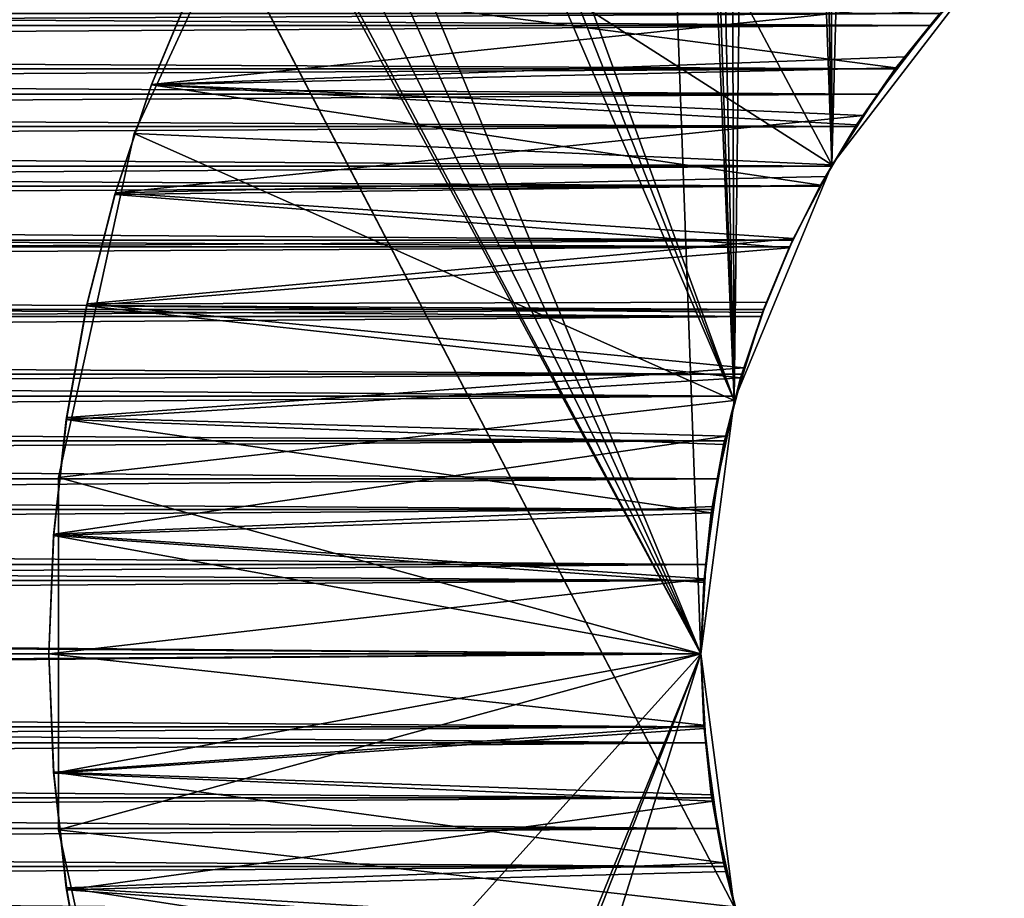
# Model space of a CAD drawing. Header units: millimetres. Extents: x -105 to 105, y -91 to 91.
# Tile 1041 of 1056: x 6.96 to 8.47, y 32.51 to 33.86. Entities that reach past the tile are written whole.
import ezdxf

# ---------------------------------------------------------------- set-up
doc = ezdxf.new("R2010")
doc.units = ezdxf.units.MM
doc.header["$LTSCALE"] = 22.850203
for name, color, linetype in [('1', 7, 'CONTINUOUS'), ('114', 7, 'CONTINUOUS'), ('115', 7, 'CONTINUOUS'), ('2', 7, 'CONTINUOUS'), ('307', 7, 'CONTINUOUS'), ('308', 7, 'CONTINUOUS'), ('309', 7, 'CONTINUOUS'), ('310', 7, 'CONTINUOUS'), ('311', 7, 'CONTINUOUS'), ('312', 7, 'CONTINUOUS'), ('405', 7, 'CONTINUOUS'), ('406', 7, 'CONTINUOUS'), ('413', 7, 'CONTINUOUS'), ('414', 7, 'CONTINUOUS'), ('823', 7, 'CONTINUOUS')]:
    doc.layers.add(name, color=color, linetype=linetype)

msp = doc.modelspace()

# ---------------------------------------------------------------- linework, layer by layer
at = {"layer": '1', "linetype": 'CONTINUOUS'}
for points in [[(-8.4414, 33.9451, 9.5), (-8.3524, 33.8473, 9.5), (8.4414, 33.9451, 9.5), (-8.4414, 33.9451, 9.5)], [(8.4414, 33.9451, 9.5), (-8.3524, 33.8473, 9.5), (8.3524, 33.8473, 9.5), (8.4414, 33.9451, 9.5)], [(-8.3524, 33.8473, 9.5), (-8.2714, 33.7419, 9.5), (8.3524, 33.8473, 9.5), (-8.3524, 33.8473, 9.5)], [(8.3524, 33.8473, 9.5), (-8.2714, 33.7419, 9.5), (8.2714, 33.7419, 9.5), (8.3524, 33.8473, 9.5)], [(-8.2714, 33.7419, 9.5), (-8.2003, 33.6314, 9.5), (8.2714, 33.7419, 9.5), (-8.2714, 33.7419, 9.5)], [(8.2714, 33.7419, 9.5), (-8.2003, 33.6314, 9.5), (8.2003, 33.6314, 9.5), (8.2714, 33.7419, 9.5)], [(-8.2003, 33.6314, 9.5), (-8.1408, 33.518, 9.5), (8.2003, 33.6314, 9.5), (-8.2003, 33.6314, 9.5)], [(8.2003, 33.6314, 9.5), (-8.1408, 33.518, 9.5), (8.1408, 33.518, 9.5), (8.2003, 33.6314, 9.5)], [(-8.1408, 33.518, 9.5), (-8.0924, 33.4008, 9.5), (8.1408, 33.518, 9.5), (-8.1408, 33.518, 9.5)], [(8.1408, 33.518, 9.5), (-8.0924, 33.4008, 9.5), (8.0924, 33.4008, 9.5), (8.1408, 33.518, 9.5)], [(-8.0924, 33.4008, 9.5), (-8.0541, 33.2788, 9.5), (8.0924, 33.4008, 9.5), (-8.0924, 33.4008, 9.5)], [(8.0924, 33.4008, 9.5), (-8.0541, 33.2788, 9.5), (8.0541, 33.2788, 9.5), (8.0924, 33.4008, 9.5)], [(-8.0541, 33.2788, 9.5), (-8.026, 33.1519, 9.5), (8.0541, 33.2788, 9.5), (-8.0541, 33.2788, 9.5)], [(8.0541, 33.2788, 9.5), (-8.026, 33.1519, 9.5), (8.026, 33.1519, 9.5), (8.0541, 33.2788, 9.5)], [(-8.026, 33.1519, 9.5), (-8.0079, 33.0201, 9.5), (8.026, 33.1519, 9.5), (-8.026, 33.1519, 9.5)], [(8.026, 33.1519, 9.5), (-8.0079, 33.0201, 9.5), (8.0079, 33.0201, 9.5), (8.026, 33.1519, 9.5)], [(-8.0079, 33.0201, 9.5), (-8, 32.8835, 9.5), (8.0079, 33.0201, 9.5), (-8.0079, 33.0201, 9.5)], [(-8, 32.8835, 9.5), (8, 32.8835, 9.5), (8.0079, 33.0201, 9.5), (-8, 32.8835, 9.5)], [(-8, 32.8835, 9.5), (-8.0079, 32.7468, 9.5), (8, 32.8835, 9.5), (-8, 32.8835, 9.5)], [(8, 32.8835, 9.5), (-8.0079, 32.7468, 9.5), (8.0079, 32.7468, 9.5), (8, 32.8835, 9.5)], [(-8.0079, 32.7468, 9.5), (-8.026, 32.6151, 9.5), (8.0079, 32.7468, 9.5), (-8.0079, 32.7468, 9.5)], [(8.0079, 32.7468, 9.5), (-8.026, 32.6151, 9.5), (8.026, 32.6151, 9.5), (8.0079, 32.7468, 9.5)], [(-8.026, 32.6151, 9.5), (-8.0541, 32.4882, 9.5), (8.026, 32.6151, 9.5), (-8.026, 32.6151, 9.5)], [(8.026, 32.6151, 9.5), (-8.0541, 32.4882, 9.5), (8.0541, 32.4882, 9.5), (8.026, 32.6151, 9.5)]]:
    msp.add_3dface(points, dxfattribs=at)
at = {"layer": '114', "linetype": 'CONTINUOUS'}
for points in [[(8, 32.8835, 9.5), (8.0079, 32.7468, 9.5), (8, 32.8835, 7.5), (8, 32.8835, 9.5)], [(8, 32.8835, 7.5), (8.0079, 32.7468, 9.5), (8.0079, 32.7468, 7.5), (8, 32.8835, 7.5)], [(8.0079, 32.7468, 9.5), (8.026, 32.6151, 9.5), (8.0079, 32.7468, 7.5), (8.0079, 32.7468, 9.5)], [(8.026, 32.6151, 9.5), (8.026, 32.6151, 7.5), (8.0079, 32.7468, 7.5), (8.026, 32.6151, 9.5)], [(8.026, 32.6151, 9.5), (8.0541, 32.4882, 9.5), (8.026, 32.6151, 7.5), (8.026, 32.6151, 9.5)], [(8.0541, 32.4882, 9.5), (8.0541, 32.4882, 7.5), (8.026, 32.6151, 7.5), (8.0541, 32.4882, 9.5)]]:
    msp.add_3dface(points, dxfattribs=at)
at = {"layer": '115', "linetype": 'CONTINUOUS'}
for points in [[(8.4414, 33.9451, 9.5), (8.3524, 33.8473, 9.5), (8.4414, 33.9451, 7.5), (8.4414, 33.9451, 9.5)], [(8.3524, 33.8473, 9.5), (8.3524, 33.8473, 7.5), (8.4414, 33.9451, 7.5), (8.3524, 33.8473, 9.5)], [(8.3524, 33.8473, 9.5), (8.2714, 33.7419, 9.5), (8.3524, 33.8473, 7.5), (8.3524, 33.8473, 9.5)], [(8.2714, 33.7419, 9.5), (8.2714, 33.7419, 7.5), (8.3524, 33.8473, 7.5), (8.2714, 33.7419, 9.5)], [(8.2714, 33.7419, 9.5), (8.2003, 33.6314, 9.5), (8.2714, 33.7419, 7.5), (8.2714, 33.7419, 9.5)], [(8.2003, 33.6314, 9.5), (8.2003, 33.6314, 7.5), (8.2714, 33.7419, 7.5), (8.2003, 33.6314, 9.5)], [(8.2003, 33.6314, 9.5), (8.1408, 33.518, 9.5), (8.2003, 33.6314, 7.5), (8.2003, 33.6314, 9.5)], [(8.1408, 33.518, 9.5), (8.1408, 33.518, 7.5), (8.2003, 33.6314, 7.5), (8.1408, 33.518, 9.5)], [(8.1408, 33.518, 9.5), (8.0924, 33.4008, 9.5), (8.1408, 33.518, 7.5), (8.1408, 33.518, 9.5)], [(8.0924, 33.4008, 9.5), (8.0924, 33.4008, 7.5), (8.1408, 33.518, 7.5), (8.0924, 33.4008, 9.5)], [(8.0924, 33.4008, 9.5), (8.0541, 33.2788, 9.5), (8.0924, 33.4008, 7.5), (8.0924, 33.4008, 9.5)], [(8.0541, 33.2788, 9.5), (8.0541, 33.2788, 7.5), (8.0924, 33.4008, 7.5), (8.0541, 33.2788, 9.5)], [(8.0541, 33.2788, 9.5), (8.026, 33.1519, 9.5), (8.0541, 33.2788, 7.5), (8.0541, 33.2788, 9.5)], [(8.026, 33.1519, 9.5), (8.026, 33.1519, 7.5), (8.0541, 33.2788, 7.5), (8.026, 33.1519, 9.5)], [(8.026, 33.1519, 9.5), (8.0079, 33.0201, 9.5), (8.026, 33.1519, 7.5), (8.026, 33.1519, 9.5)], [(8.0079, 33.0201, 9.5), (8.0079, 33.0201, 7.5), (8.026, 33.1519, 7.5), (8.0079, 33.0201, 9.5)], [(8.0079, 33.0201, 9.5), (8, 32.8835, 9.5), (8.0079, 33.0201, 7.5), (8.0079, 33.0201, 9.5)], [(8, 32.8835, 9.5), (8, 32.8835, 7.5), (8.0079, 33.0201, 7.5), (8, 32.8835, 9.5)]]:
    msp.add_3dface(points, dxfattribs=at)
at = {"layer": '2', "linetype": 'CONTINUOUS'}
for points in [[(-8.3524, 33.8473, 7.5), (-8.4414, 33.9451, 7.5), (8.3524, 33.8473, 7.5), (-8.3524, 33.8473, 7.5)], [(8.3524, 33.8473, 7.5), (-8.4414, 33.9451, 7.5), (8.4414, 33.9451, 7.5), (8.3524, 33.8473, 7.5)], [(-8.2714, 33.7419, 7.5), (-8.3524, 33.8473, 7.5), (8.2714, 33.7419, 7.5), (-8.2714, 33.7419, 7.5)], [(8.2714, 33.7419, 7.5), (-8.3524, 33.8473, 7.5), (8.3524, 33.8473, 7.5), (8.2714, 33.7419, 7.5)], [(-8.2003, 33.6314, 7.5), (-8.2714, 33.7419, 7.5), (8.2003, 33.6314, 7.5), (-8.2003, 33.6314, 7.5)], [(8.2003, 33.6314, 7.5), (-8.2714, 33.7419, 7.5), (8.2714, 33.7419, 7.5), (8.2003, 33.6314, 7.5)], [(-8.1408, 33.518, 7.5), (-8.2003, 33.6314, 7.5), (8.1408, 33.518, 7.5), (-8.1408, 33.518, 7.5)], [(8.1408, 33.518, 7.5), (-8.2003, 33.6314, 7.5), (8.2003, 33.6314, 7.5), (8.1408, 33.518, 7.5)], [(-8.0924, 33.4008, 7.5), (-8.1408, 33.518, 7.5), (8.0924, 33.4008, 7.5), (-8.0924, 33.4008, 7.5)], [(8.0924, 33.4008, 7.5), (-8.1408, 33.518, 7.5), (8.1408, 33.518, 7.5), (8.0924, 33.4008, 7.5)], [(-8.0541, 33.2788, 7.5), (-8.0924, 33.4008, 7.5), (8.0541, 33.2788, 7.5), (-8.0541, 33.2788, 7.5)], [(8.0541, 33.2788, 7.5), (-8.0924, 33.4008, 7.5), (8.0924, 33.4008, 7.5), (8.0541, 33.2788, 7.5)], [(-8.026, 33.1519, 7.5), (-8.0541, 33.2788, 7.5), (8.026, 33.1519, 7.5), (-8.026, 33.1519, 7.5)], [(8.026, 33.1519, 7.5), (-8.0541, 33.2788, 7.5), (8.0541, 33.2788, 7.5), (8.026, 33.1519, 7.5)], [(-8.0079, 33.0201, 7.5), (-8.026, 33.1519, 7.5), (8.0079, 33.0201, 7.5), (-8.0079, 33.0201, 7.5)], [(8.0079, 33.0201, 7.5), (-8.026, 33.1519, 7.5), (8.026, 33.1519, 7.5), (8.0079, 33.0201, 7.5)], [(-8, 32.8835, 7.5), (-8.0079, 33.0201, 7.5), (8, 32.8835, 7.5), (-8, 32.8835, 7.5)], [(8, 32.8835, 7.5), (-8.0079, 33.0201, 7.5), (8.0079, 33.0201, 7.5), (8, 32.8835, 7.5)], [(-8.0079, 32.7468, 7.5), (-8, 32.8835, 7.5), (8.0079, 32.7468, 7.5), (-8.0079, 32.7468, 7.5)], [(-8, 32.8835, 7.5), (8, 32.8835, 7.5), (8.0079, 32.7468, 7.5), (-8, 32.8835, 7.5)], [(-8.026, 32.6151, 7.5), (-8.0079, 32.7468, 7.5), (8.026, 32.6151, 7.5), (-8.026, 32.6151, 7.5)], [(8.026, 32.6151, 7.5), (-8.0079, 32.7468, 7.5), (8.0079, 32.7468, 7.5), (8.026, 32.6151, 7.5)], [(-8.0541, 32.4882, 7.5), (-8.026, 32.6151, 7.5), (8.0541, 32.4882, 7.5), (-8.0541, 32.4882, 7.5)], [(8.0541, 32.4882, 7.5), (-8.026, 32.6151, 7.5), (8.026, 32.6151, 7.5), (8.0541, 32.4882, 7.5)]]:
    msp.add_3dface(points, dxfattribs=at)
at = {"layer": '307', "linetype": 'CONTINUOUS'}
for points in [[(8.3847, 33.8847, 32.5), (7.2256, 33.9203, 32.5), (7.1575, 33.7568, 32.5), (8.3847, 33.8847, 32.5)], [(8.3136, 33.7991, 32.5), (8.3847, 33.8847, 32.5), (7.1575, 33.7568, 32.5), (8.3136, 33.7991, 32.5)], [(8.2488, 33.709, 32.5), (8.3136, 33.7991, 32.5), (7.1575, 33.7568, 32.5), (8.2488, 33.709, 32.5)], [(8.2488, 33.709, 32.5), (7.1575, 33.7568, 32.5), (7.1023, 33.5907, 32.5), (8.2488, 33.709, 32.5)], [(8.1912, 33.6157, 32.5), (8.2488, 33.709, 32.5), (7.1023, 33.5907, 32.5), (8.1912, 33.6157, 32.5)], [(8.1421, 33.5206, 32.5), (8.1912, 33.6157, 32.5), (7.1023, 33.5907, 32.5), (8.1421, 33.5206, 32.5)], [(8.1421, 33.5206, 32.5), (7.1023, 33.5907, 32.5), (7.0589, 33.4204, 32.5), (8.1421, 33.5206, 32.5)], [(8.1006, 33.423, 32.5), (8.1421, 33.5206, 32.5), (7.0589, 33.4204, 32.5), (8.1006, 33.423, 32.5)], [(8.0663, 33.3219, 32.5), (7.0589, 33.4204, 32.5), (7.0274, 33.2457, 32.5), (8.0663, 33.3219, 32.5)], [(8.0663, 33.3219, 32.5), (8.1006, 33.423, 32.5), (7.0589, 33.4204, 32.5), (8.0663, 33.3219, 32.5)], [(8.0391, 33.2174, 32.5), (8.0663, 33.3219, 32.5), (7.0274, 33.2457, 32.5), (8.0391, 33.2174, 32.5)], [(8.0391, 33.2174, 32.5), (7.0274, 33.2457, 32.5), (7.0078, 33.0668, 32.5), (8.0391, 33.2174, 32.5)], [(8.019, 33.1095, 32.5), (8.0391, 33.2174, 32.5), (7.0078, 33.0668, 32.5), (8.019, 33.1095, 32.5)], [(8.0059, 32.9982, 32.5), (8.019, 33.1095, 32.5), (7.0078, 33.0668, 32.5), (8.0059, 32.9982, 32.5)], [(8.0059, 32.9982, 32.5), (7.0078, 33.0668, 32.5), (7, 32.8835, 32.5), (8.0059, 32.9982, 32.5)], [(8, 32.8835, 32.5), (8.0059, 32.9982, 32.5), (7, 32.8835, 32.5), (8, 32.8835, 32.5)], [(8, 32.8835, 32.5), (7, 32.8835, 32.5), (7.0078, 32.7002, 32.5), (8, 32.8835, 32.5)], [(8.0059, 32.7687, 32.5), (8, 32.8835, 32.5), (7.0078, 32.7002, 32.5), (8.0059, 32.7687, 32.5)], [(8.019, 32.6574, 32.5), (8.0059, 32.7687, 32.5), (7.0078, 32.7002, 32.5), (8.019, 32.6574, 32.5)], [(8.019, 32.6574, 32.5), (7.0078, 32.7002, 32.5), (7.0274, 32.5212, 32.5), (8.019, 32.6574, 32.5)], [(8.0391, 32.5495, 32.5), (8.019, 32.6574, 32.5), (7.0274, 32.5212, 32.5), (8.0391, 32.5495, 32.5)], [(8.0663, 32.445, 32.5), (8.0391, 32.5495, 32.5), (7.0274, 32.5212, 32.5), (8.0663, 32.445, 32.5)], [(8.0663, 32.445, 32.5), (7.0274, 32.5212, 32.5), (7.0589, 32.3466, 32.5), (8.0663, 32.445, 32.5)]]:
    msp.add_3dface(points, dxfattribs=at)
at = {"layer": '308', "linetype": 'CONTINUOUS'}
for points in [[(8, 32.8835, 32.5), (8.0059, 32.7687, 32.5), (8, 32.8835, 7.5), (8, 32.8835, 32.5)], [(8, 32.8835, 7.5), (8.0059, 32.7687, 32.5), (8.0044, 32.7741, 7.5), (8, 32.8835, 7.5)], [(8.0044, 32.7741, 7.5), (8.0059, 32.7687, 32.5), (8.0161, 32.6672, 7.5), (8.0044, 32.7741, 7.5)], [(8.0059, 32.7687, 32.5), (8.019, 32.6574, 32.5), (8.0161, 32.6672, 7.5), (8.0059, 32.7687, 32.5)], [(8.0161, 32.6672, 7.5), (8.019, 32.6574, 32.5), (8.0349, 32.5625, 7.5), (8.0161, 32.6672, 7.5)], [(8.019, 32.6574, 32.5), (8.0391, 32.5495, 32.5), (8.0349, 32.5625, 7.5), (8.019, 32.6574, 32.5)], [(8.0349, 32.5625, 7.5), (8.0391, 32.5495, 32.5), (8.061, 32.4602, 7.5), (8.0349, 32.5625, 7.5)], [(8.0391, 32.5495, 32.5), (8.0663, 32.445, 32.5), (8.061, 32.4602, 7.5), (8.0391, 32.5495, 32.5)]]:
    msp.add_3dface(points, dxfattribs=at)
at = {"layer": '309', "linetype": 'CONTINUOUS'}
for points in [[(8.3847, 33.8847, 32.5), (8.3136, 33.7991, 32.5), (8.3661, 33.8651, 7.5), (8.3847, 33.8847, 32.5)], [(8.3661, 33.8651, 7.5), (8.3136, 33.7991, 32.5), (8.299, 33.7821, 7.5), (8.3661, 33.8651, 7.5)], [(8.3136, 33.7991, 32.5), (8.2488, 33.709, 32.5), (8.299, 33.7821, 7.5), (8.3136, 33.7991, 32.5)], [(8.299, 33.7821, 7.5), (8.2488, 33.709, 32.5), (8.2386, 33.695, 7.5), (8.299, 33.7821, 7.5)], [(8.2488, 33.709, 32.5), (8.1912, 33.6157, 32.5), (8.2386, 33.695, 7.5), (8.2488, 33.709, 32.5)], [(8.2386, 33.695, 7.5), (8.1912, 33.6157, 32.5), (8.1839, 33.6025, 7.5), (8.2386, 33.695, 7.5)], [(8.1912, 33.6157, 32.5), (8.1421, 33.5206, 32.5), (8.1839, 33.6025, 7.5), (8.1912, 33.6157, 32.5)], [(8.1839, 33.6025, 7.5), (8.1421, 33.5206, 32.5), (8.1356, 33.506, 7.5), (8.1839, 33.6025, 7.5)], [(8.1421, 33.5206, 32.5), (8.1006, 33.423, 32.5), (8.1356, 33.506, 7.5), (8.1421, 33.5206, 32.5)], [(8.1356, 33.506, 7.5), (8.1006, 33.423, 32.5), (8.0944, 33.407, 7.5), (8.1356, 33.506, 7.5)], [(8.1006, 33.423, 32.5), (8.0663, 33.3219, 32.5), (8.0944, 33.407, 7.5), (8.1006, 33.423, 32.5)], [(8.0944, 33.407, 7.5), (8.0663, 33.3219, 32.5), (8.061, 33.3067, 7.5), (8.0944, 33.407, 7.5)], [(8.0663, 33.3219, 32.5), (8.0391, 33.2174, 32.5), (8.061, 33.3067, 7.5), (8.0663, 33.3219, 32.5)], [(8.061, 33.3067, 7.5), (8.0391, 33.2174, 32.5), (8.0349, 33.2044, 7.5), (8.061, 33.3067, 7.5)], [(8.0391, 33.2174, 32.5), (8.019, 33.1095, 32.5), (8.0349, 33.2044, 7.5), (8.0391, 33.2174, 32.5)], [(8.0349, 33.2044, 7.5), (8.019, 33.1095, 32.5), (8.0161, 33.0998, 7.5), (8.0349, 33.2044, 7.5)], [(8.019, 33.1095, 32.5), (8.0059, 32.9982, 32.5), (8.0161, 33.0998, 7.5), (8.019, 33.1095, 32.5)], [(8.0161, 33.0998, 7.5), (8.0059, 32.9982, 32.5), (8.0044, 32.9928, 7.5), (8.0161, 33.0998, 7.5)], [(8.0059, 32.9982, 32.5), (8, 32.8835, 32.5), (8.0044, 32.9928, 7.5), (8.0059, 32.9982, 32.5)], [(8, 32.8835, 32.5), (8, 32.8835, 7.5), (8.0044, 32.9928, 7.5), (8, 32.8835, 32.5)]]:
    msp.add_3dface(points, dxfattribs=at)
at = {"layer": '310', "linetype": 'CONTINUOUS'}
for points in [[(7.2263, 33.9219, 7.5), (7.1575, 33.7562, 7.5), (7.2256, 33.9203, 32.5), (7.2263, 33.9219, 7.5)], [(7.2256, 33.9203, 32.5), (7.1575, 33.7562, 7.5), (7.1575, 33.7568, 32.5), (7.2256, 33.9203, 32.5)], [(7.1575, 33.7562, 7.5), (7.1013, 33.5878, 7.5), (7.1575, 33.7568, 32.5), (7.1575, 33.7562, 7.5)], [(7.1575, 33.7568, 32.5), (7.1013, 33.5878, 7.5), (7.1023, 33.5907, 32.5), (7.1575, 33.7568, 32.5)], [(7.1013, 33.5878, 7.5), (7.0577, 33.4171, 7.5), (7.1023, 33.5907, 32.5), (7.1013, 33.5878, 7.5)], [(7.1023, 33.5907, 32.5), (7.0577, 33.4171, 7.5), (7.0589, 33.4204, 32.5), (7.1023, 33.5907, 32.5)], [(7.0577, 33.4171, 7.5), (7.0263, 33.2428, 7.5), (7.0589, 33.4204, 32.5), (7.0577, 33.4171, 7.5)], [(7.0589, 33.4204, 32.5), (7.0263, 33.2428, 7.5), (7.0274, 33.2457, 32.5), (7.0589, 33.4204, 32.5)], [(7.0263, 33.2428, 7.5), (7.0071, 33.0649, 7.5), (7.0274, 33.2457, 32.5), (7.0263, 33.2428, 7.5)], [(7.0274, 33.2457, 32.5), (7.0071, 33.0649, 7.5), (7.0078, 33.0668, 32.5), (7.0274, 33.2457, 32.5)], [(7.0071, 33.0649, 7.5), (7, 32.8835, 7.5), (7.0078, 33.0668, 32.5), (7.0071, 33.0649, 7.5)], [(7.0078, 33.0668, 32.5), (7, 32.8835, 7.5), (7, 32.8835, 32.5), (7.0078, 33.0668, 32.5)]]:
    msp.add_3dface(points, dxfattribs=at)
at = {"layer": '311', "linetype": 'CONTINUOUS'}
for points in [[(7, 32.8835, 32.5), (7, 32.8835, 7.5), (7.0071, 32.702, 7.5), (7, 32.8835, 32.5)], [(7, 32.8835, 32.5), (7.0071, 32.702, 7.5), (7.0078, 32.7002, 32.5), (7, 32.8835, 32.5)], [(7.0071, 32.702, 7.5), (7.0263, 32.5242, 7.5), (7.0078, 32.7002, 32.5), (7.0071, 32.702, 7.5)], [(7.0078, 32.7002, 32.5), (7.0263, 32.5242, 7.5), (7.0274, 32.5212, 32.5), (7.0078, 32.7002, 32.5)], [(7.0263, 32.5242, 7.5), (7.0577, 32.3499, 7.5), (7.0274, 32.5212, 32.5), (7.0263, 32.5242, 7.5)], [(7.0274, 32.5212, 32.5), (7.0577, 32.3499, 7.5), (7.0589, 32.3466, 32.5), (7.0274, 32.5212, 32.5)]]:
    msp.add_3dface(points, dxfattribs=at)
at = {"layer": '312', "linetype": 'CONTINUOUS'}
for points in [[(8.299, 33.7821, 7.5), (7.1575, 33.7562, 7.5), (7.2263, 33.9219, 7.5), (8.299, 33.7821, 7.5)], [(8.3661, 33.8651, 7.5), (8.299, 33.7821, 7.5), (7.2263, 33.9219, 7.5), (8.3661, 33.8651, 7.5)], [(8.299, 33.7821, 7.5), (8.2386, 33.695, 7.5), (7.1575, 33.7562, 7.5), (8.299, 33.7821, 7.5)], [(8.1839, 33.6025, 7.5), (7.1013, 33.5878, 7.5), (7.1575, 33.7562, 7.5), (8.1839, 33.6025, 7.5)], [(8.2386, 33.695, 7.5), (8.1839, 33.6025, 7.5), (7.1575, 33.7562, 7.5), (8.2386, 33.695, 7.5)], [(8.1839, 33.6025, 7.5), (8.1356, 33.506, 7.5), (7.1013, 33.5878, 7.5), (8.1839, 33.6025, 7.5)], [(8.1356, 33.506, 7.5), (7.0577, 33.4171, 7.5), (7.1013, 33.5878, 7.5), (8.1356, 33.506, 7.5)], [(8.1356, 33.506, 7.5), (8.0944, 33.407, 7.5), (7.0577, 33.4171, 7.5), (8.1356, 33.506, 7.5)], [(8.061, 33.3067, 7.5), (7.0263, 33.2428, 7.5), (7.0577, 33.4171, 7.5), (8.061, 33.3067, 7.5)], [(8.0944, 33.407, 7.5), (8.061, 33.3067, 7.5), (7.0577, 33.4171, 7.5), (8.0944, 33.407, 7.5)], [(8.061, 33.3067, 7.5), (8.0349, 33.2044, 7.5), (7.0263, 33.2428, 7.5), (8.061, 33.3067, 7.5)], [(8.0161, 33.0998, 7.5), (7.0071, 33.0649, 7.5), (7.0263, 33.2428, 7.5), (8.0161, 33.0998, 7.5)], [(8.0349, 33.2044, 7.5), (8.0161, 33.0998, 7.5), (7.0263, 33.2428, 7.5), (8.0349, 33.2044, 7.5)], [(8.0161, 33.0998, 7.5), (8.0044, 32.9928, 7.5), (7.0071, 33.0649, 7.5), (8.0161, 33.0998, 7.5)], [(8, 32.8835, 7.5), (7, 32.8835, 7.5), (7.0071, 33.0649, 7.5), (8, 32.8835, 7.5)], [(8.0044, 32.9928, 7.5), (8, 32.8835, 7.5), (7.0071, 33.0649, 7.5), (8.0044, 32.9928, 7.5)], [(8, 32.8835, 7.5), (8.0044, 32.7741, 7.5), (7, 32.8835, 7.5), (8, 32.8835, 7.5)], [(7, 32.8835, 7.5), (8.0044, 32.7741, 7.5), (7.0071, 32.702, 7.5), (7, 32.8835, 7.5)], [(8.0044, 32.7741, 7.5), (8.0161, 32.6672, 7.5), (7.0071, 32.702, 7.5), (8.0044, 32.7741, 7.5)], [(8.0161, 32.6672, 7.5), (8.0349, 32.5625, 7.5), (7.0071, 32.702, 7.5), (8.0161, 32.6672, 7.5)], [(8.0349, 32.5625, 7.5), (7.0263, 32.5242, 7.5), (7.0071, 32.702, 7.5), (8.0349, 32.5625, 7.5)], [(8.0349, 32.5625, 7.5), (8.061, 32.4602, 7.5), (7.0263, 32.5242, 7.5), (8.0349, 32.5625, 7.5)], [(8.061, 32.4602, 7.5), (8.0944, 32.3599, 7.5), (7.0263, 32.5242, 7.5), (8.061, 32.4602, 7.5)], [(8.0944, 32.3599, 7.5), (7.0577, 32.3499, 7.5), (7.0263, 32.5242, 7.5), (8.0944, 32.3599, 7.5)]]:
    msp.add_3dface(points, dxfattribs=at)
at = {"layer": '405', "linetype": 'CONTINUOUS'}
for points in [[(-8.368, 33.8657, 34.5), (-8.2998, 33.781, 34.5), (8.368, 33.8657, 34.5), (-8.368, 33.8657, 34.5)], [(8.368, 33.8657, 34.5), (-8.2998, 33.781, 34.5), (8.2998, 33.781, 34.5), (8.368, 33.8657, 34.5)], [(-8.2998, 33.781, 34.5), (-8.2377, 33.6922, 34.5), (8.2998, 33.781, 34.5), (-8.2998, 33.781, 34.5)], [(8.2998, 33.781, 34.5), (-8.2377, 33.6922, 34.5), (8.2377, 33.6922, 34.5), (8.2998, 33.781, 34.5)], [(-8.2377, 33.6922, 34.5), (-8.1828, 33.6007, 34.5), (8.2377, 33.6922, 34.5), (-8.2377, 33.6922, 34.5)], [(8.2377, 33.6922, 34.5), (-8.1828, 33.6007, 34.5), (8.1828, 33.6007, 34.5), (8.2377, 33.6922, 34.5)], [(-8.1828, 33.6007, 34.5), (-8.136, 33.5075, 34.5), (8.1828, 33.6007, 34.5), (-8.1828, 33.6007, 34.5)], [(8.1828, 33.6007, 34.5), (-8.136, 33.5075, 34.5), (8.136, 33.5075, 34.5), (8.1828, 33.6007, 34.5)], [(-8.136, 33.5075, 34.5), (-8.0964, 33.4117, 34.5), (8.136, 33.5075, 34.5), (-8.136, 33.5075, 34.5)], [(8.136, 33.5075, 34.5), (-8.0964, 33.4117, 34.5), (8.0964, 33.4117, 34.5), (8.136, 33.5075, 34.5)], [(-8.0964, 33.4117, 34.5), (-8.0636, 33.3125, 34.5), (8.0964, 33.4117, 34.5), (-8.0964, 33.4117, 34.5)], [(8.0964, 33.4117, 34.5), (-8.0636, 33.3125, 34.5), (8.0636, 33.3125, 34.5), (8.0964, 33.4117, 34.5)], [(-8.0636, 33.3125, 34.5), (-8.0375, 33.2102, 34.5), (8.0636, 33.3125, 34.5), (-8.0636, 33.3125, 34.5)], [(8.0636, 33.3125, 34.5), (-8.0375, 33.2102, 34.5), (8.0375, 33.2102, 34.5), (8.0636, 33.3125, 34.5)], [(-8.0375, 33.2102, 34.5), (-8.0182, 33.1045, 34.5), (8.0375, 33.2102, 34.5), (-8.0375, 33.2102, 34.5)], [(8.0375, 33.2102, 34.5), (-8.0182, 33.1045, 34.5), (8.0182, 33.1045, 34.5), (8.0375, 33.2102, 34.5)], [(-8.0182, 33.1045, 34.5), (-8.0057, 32.9956, 34.5), (8.0182, 33.1045, 34.5), (-8.0182, 33.1045, 34.5)], [(8.0182, 33.1045, 34.5), (-8.0057, 32.9956, 34.5), (8.0057, 32.9956, 34.5), (8.0182, 33.1045, 34.5)], [(-8.0057, 32.9956, 34.5), (-8, 32.8835, 34.5), (8.0057, 32.9956, 34.5), (-8.0057, 32.9956, 34.5)], [(8.0057, 32.9956, 34.5), (-8, 32.8835, 34.5), (8, 32.8835, 34.5), (8.0057, 32.9956, 34.5)], [(-8, 32.8835, 34.5), (-8.0057, 32.7713, 34.5), (8, 32.8835, 34.5), (-8, 32.8835, 34.5)], [(8, 32.8835, 34.5), (-8.0057, 32.7713, 34.5), (8.0057, 32.7713, 34.5), (8, 32.8835, 34.5)], [(-8.0057, 32.7713, 34.5), (-8.0182, 32.6624, 34.5), (8.0057, 32.7713, 34.5), (-8.0057, 32.7713, 34.5)], [(8.0057, 32.7713, 34.5), (-8.0182, 32.6624, 34.5), (8.0182, 32.6624, 34.5), (8.0057, 32.7713, 34.5)], [(-8.0182, 32.6624, 34.5), (-8.0375, 32.5568, 34.5), (8.0182, 32.6624, 34.5), (-8.0182, 32.6624, 34.5)], [(8.0182, 32.6624, 34.5), (-8.0375, 32.5568, 34.5), (8.0375, 32.5568, 34.5), (8.0182, 32.6624, 34.5)], [(-8.0375, 32.5568, 34.5), (-8.0636, 32.4544, 34.5), (8.0375, 32.5568, 34.5), (-8.0375, 32.5568, 34.5)], [(8.0375, 32.5568, 34.5), (-8.0636, 32.4544, 34.5), (8.0636, 32.4544, 34.5), (8.0375, 32.5568, 34.5)]]:
    msp.add_3dface(points, dxfattribs=at)
at = {"layer": '406', "linetype": 'CONTINUOUS'}
for points in [[(-8.2998, 33.781, 32.5), (-8.368, 33.8657, 32.5), (8.2998, 33.781, 32.5), (-8.2998, 33.781, 32.5)], [(8.2998, 33.781, 32.5), (-8.368, 33.8657, 32.5), (8.368, 33.8657, 32.5), (8.2998, 33.781, 32.5)], [(-8.2377, 33.6922, 32.5), (-8.2998, 33.781, 32.5), (8.2377, 33.6922, 32.5), (-8.2377, 33.6922, 32.5)], [(8.2377, 33.6922, 32.5), (-8.2998, 33.781, 32.5), (8.2998, 33.781, 32.5), (8.2377, 33.6922, 32.5)], [(-8.1828, 33.6007, 32.5), (-8.2377, 33.6922, 32.5), (8.1828, 33.6007, 32.5), (-8.1828, 33.6007, 32.5)], [(8.1828, 33.6007, 32.5), (-8.2377, 33.6922, 32.5), (8.2377, 33.6922, 32.5), (8.1828, 33.6007, 32.5)], [(-8.136, 33.5075, 32.5), (-8.1828, 33.6007, 32.5), (8.136, 33.5075, 32.5), (-8.136, 33.5075, 32.5)], [(8.136, 33.5075, 32.5), (-8.1828, 33.6007, 32.5), (8.1828, 33.6007, 32.5), (8.136, 33.5075, 32.5)], [(-8.0964, 33.4117, 32.5), (-8.136, 33.5075, 32.5), (8.0964, 33.4117, 32.5), (-8.0964, 33.4117, 32.5)], [(8.0964, 33.4117, 32.5), (-8.136, 33.5075, 32.5), (8.136, 33.5075, 32.5), (8.0964, 33.4117, 32.5)], [(-8.0636, 33.3125, 32.5), (-8.0964, 33.4117, 32.5), (8.0636, 33.3125, 32.5), (-8.0636, 33.3125, 32.5)], [(8.0636, 33.3125, 32.5), (-8.0964, 33.4117, 32.5), (8.0964, 33.4117, 32.5), (8.0636, 33.3125, 32.5)], [(-8.0375, 33.2102, 32.5), (-8.0636, 33.3125, 32.5), (8.0375, 33.2102, 32.5), (-8.0375, 33.2102, 32.5)], [(8.0375, 33.2102, 32.5), (-8.0636, 33.3125, 32.5), (8.0636, 33.3125, 32.5), (8.0375, 33.2102, 32.5)], [(-8.0182, 33.1045, 32.5), (-8.0375, 33.2102, 32.5), (8.0182, 33.1045, 32.5), (-8.0182, 33.1045, 32.5)], [(8.0182, 33.1045, 32.5), (-8.0375, 33.2102, 32.5), (8.0375, 33.2102, 32.5), (8.0182, 33.1045, 32.5)], [(-8.0057, 32.9956, 32.5), (-8.0182, 33.1045, 32.5), (8.0057, 32.9956, 32.5), (-8.0057, 32.9956, 32.5)], [(8.0057, 32.9956, 32.5), (-8.0182, 33.1045, 32.5), (8.0182, 33.1045, 32.5), (8.0057, 32.9956, 32.5)], [(-8, 32.8835, 32.5), (-8.0057, 32.9956, 32.5), (8, 32.8835, 32.5), (-8, 32.8835, 32.5)], [(8, 32.8835, 32.5), (-8.0057, 32.9956, 32.5), (8.0057, 32.9956, 32.5), (8, 32.8835, 32.5)], [(-8.0057, 32.7713, 32.5), (-8, 32.8835, 32.5), (8.0057, 32.7713, 32.5), (-8.0057, 32.7713, 32.5)], [(8.0057, 32.7713, 32.5), (-8, 32.8835, 32.5), (8, 32.8835, 32.5), (8.0057, 32.7713, 32.5)], [(-8.0182, 32.6624, 32.5), (-8.0057, 32.7713, 32.5), (8.0182, 32.6624, 32.5), (-8.0182, 32.6624, 32.5)], [(8.0182, 32.6624, 32.5), (-8.0057, 32.7713, 32.5), (8.0057, 32.7713, 32.5), (8.0182, 32.6624, 32.5)], [(-8.0375, 32.5568, 32.5), (-8.0182, 32.6624, 32.5), (8.0375, 32.5568, 32.5), (-8.0375, 32.5568, 32.5)], [(8.0375, 32.5568, 32.5), (-8.0182, 32.6624, 32.5), (8.0182, 32.6624, 32.5), (8.0375, 32.5568, 32.5)], [(-8.0636, 32.4544, 32.5), (-8.0375, 32.5568, 32.5), (8.0636, 32.4544, 32.5), (-8.0636, 32.4544, 32.5)], [(8.0636, 32.4544, 32.5), (-8.0375, 32.5568, 32.5), (8.0375, 32.5568, 32.5), (8.0636, 32.4544, 32.5)]]:
    msp.add_3dface(points, dxfattribs=at)
at = {"layer": '413', "linetype": 'CONTINUOUS'}
for points in [[(8, 32.8835, 34.5), (8.0057, 32.7713, 34.5), (8, 32.8835, 32.5), (8, 32.8835, 34.5)], [(8.0057, 32.7713, 34.5), (8.0057, 32.7713, 32.5), (8, 32.8835, 32.5), (8.0057, 32.7713, 34.5)], [(8.0057, 32.7713, 34.5), (8.0182, 32.6624, 34.5), (8.0057, 32.7713, 32.5), (8.0057, 32.7713, 34.5)], [(8.0182, 32.6624, 34.5), (8.0182, 32.6624, 32.5), (8.0057, 32.7713, 32.5), (8.0182, 32.6624, 34.5)], [(8.0182, 32.6624, 34.5), (8.0375, 32.5568, 34.5), (8.0182, 32.6624, 32.5), (8.0182, 32.6624, 34.5)], [(8.0375, 32.5568, 34.5), (8.0375, 32.5568, 32.5), (8.0182, 32.6624, 32.5), (8.0375, 32.5568, 34.5)], [(8.0375, 32.5568, 34.5), (8.0636, 32.4544, 34.5), (8.0375, 32.5568, 32.5), (8.0375, 32.5568, 34.5)], [(8.0636, 32.4544, 34.5), (8.0636, 32.4544, 32.5), (8.0375, 32.5568, 32.5), (8.0636, 32.4544, 34.5)]]:
    msp.add_3dface(points, dxfattribs=at)
at = {"layer": '414', "linetype": 'CONTINUOUS'}
for points in [[(8.368, 33.8657, 34.5), (8.2998, 33.781, 34.5), (8.368, 33.8657, 32.5), (8.368, 33.8657, 34.5)], [(8.2998, 33.781, 34.5), (8.2998, 33.781, 32.5), (8.368, 33.8657, 32.5), (8.2998, 33.781, 34.5)], [(8.2998, 33.781, 34.5), (8.2377, 33.6922, 34.5), (8.2998, 33.781, 32.5), (8.2998, 33.781, 34.5)], [(8.2377, 33.6922, 34.5), (8.2377, 33.6922, 32.5), (8.2998, 33.781, 32.5), (8.2377, 33.6922, 34.5)], [(8.2377, 33.6922, 34.5), (8.1828, 33.6007, 34.5), (8.2377, 33.6922, 32.5), (8.2377, 33.6922, 34.5)], [(8.1828, 33.6007, 34.5), (8.1828, 33.6007, 32.5), (8.2377, 33.6922, 32.5), (8.1828, 33.6007, 34.5)], [(8.1828, 33.6007, 34.5), (8.136, 33.5075, 34.5), (8.1828, 33.6007, 32.5), (8.1828, 33.6007, 34.5)], [(8.136, 33.5075, 34.5), (8.136, 33.5075, 32.5), (8.1828, 33.6007, 32.5), (8.136, 33.5075, 34.5)], [(8.136, 33.5075, 34.5), (8.0964, 33.4117, 34.5), (8.136, 33.5075, 32.5), (8.136, 33.5075, 34.5)], [(8.0964, 33.4117, 34.5), (8.0964, 33.4117, 32.5), (8.136, 33.5075, 32.5), (8.0964, 33.4117, 34.5)], [(8.0964, 33.4117, 34.5), (8.0636, 33.3125, 34.5), (8.0964, 33.4117, 32.5), (8.0964, 33.4117, 34.5)], [(8.0636, 33.3125, 34.5), (8.0636, 33.3125, 32.5), (8.0964, 33.4117, 32.5), (8.0636, 33.3125, 34.5)], [(8.0636, 33.3125, 34.5), (8.0375, 33.2102, 34.5), (8.0636, 33.3125, 32.5), (8.0636, 33.3125, 34.5)], [(8.0375, 33.2102, 34.5), (8.0375, 33.2102, 32.5), (8.0636, 33.3125, 32.5), (8.0375, 33.2102, 34.5)], [(8.0375, 33.2102, 34.5), (8.0182, 33.1045, 34.5), (8.0375, 33.2102, 32.5), (8.0375, 33.2102, 34.5)], [(8.0182, 33.1045, 34.5), (8.0182, 33.1045, 32.5), (8.0375, 33.2102, 32.5), (8.0182, 33.1045, 34.5)], [(8.0182, 33.1045, 34.5), (8.0057, 32.9956, 34.5), (8.0182, 33.1045, 32.5), (8.0182, 33.1045, 34.5)], [(8.0057, 32.9956, 34.5), (8.0057, 32.9956, 32.5), (8.0182, 33.1045, 32.5), (8.0057, 32.9956, 34.5)], [(8.0057, 32.9956, 34.5), (8, 32.8835, 34.5), (8.0057, 32.9956, 32.5), (8.0057, 32.9956, 34.5)], [(8, 32.8835, 34.5), (8, 32.8835, 32.5), (8.0057, 32.9956, 32.5), (8, 32.8835, 34.5)]]:
    msp.add_3dface(points, dxfattribs=at)
at = {"layer": '823', "linetype": 'CONTINUOUS'}
for points in [[(8.0511, 33.2717, 9.5), (3.3486, 46.2047, 9.5), (3.1137, 45.8123, 9.5), (8.0511, 33.2717, 9.5)], [(8.0511, 33.2717, 7.5), (3.1137, 45.8123, 7.5), (3.3486, 46.2047, 7.5), (8.0511, 33.2717, 7.5)], [(8.0096, 44.5386, 9.5), (3.3486, 46.2047, 9.5), (8.0511, 33.2717, 9.5), (8.0096, 44.5386, 9.5)], [(8.0096, 44.5386, 7.5), (8.0511, 33.2717, 7.5), (3.3486, 46.2047, 7.5), (8.0096, 44.5386, 7.5)], [(8.0511, 33.2717, 9.5), (3.1137, 45.8123, 9.5), (2.7957, 45.4836, 9.5), (8.0511, 33.2717, 9.5)], [(8.0511, 33.2717, 7.5), (2.7957, 45.4836, 7.5), (3.1137, 45.8123, 7.5), (8.0511, 33.2717, 7.5)], [(7.5341, 45.6246, 34.5), (2.8119, 42.5051, 34.5), (8, 32.8835, 34.5), (7.5341, 45.6246, 34.5)], [(2.8119, 42.5051, 32.5), (7.5341, 45.6246, 32.5), (8, 32.8835, 32.5), (2.8119, 42.5051, 32.5)], [(8.0511, 33.2717, 34.5), (7.634, 45.3835, 34.5), (7.5341, 45.6246, 34.5), (8.0511, 33.2717, 34.5)], [(8, 32.8835, 34.5), (8.0511, 33.2717, 34.5), (7.5341, 45.6246, 34.5), (8, 32.8835, 34.5)], [(8, 32.8835, 32.5), (7.5341, 45.6246, 32.5), (8.0511, 33.2717, 32.5), (8, 32.8835, 32.5)], [(8.0511, 33.2717, 32.5), (7.5341, 45.6246, 32.5), (7.634, 45.3835, 32.5), (8.0511, 33.2717, 32.5)], [(8, 32.8835, 9.5), (2.7957, 45.4836, 9.5), (2.4114, 45.2356, 9.5), (8, 32.8835, 9.5)], [(2.4114, 45.2356, 7.5), (2.7957, 45.4836, 7.5), (8, 32.8835, 7.5), (2.4114, 45.2356, 7.5)], [(8.0511, 33.2717, 9.5), (2.7957, 45.4836, 9.5), (8, 32.8835, 9.5), (8.0511, 33.2717, 9.5)], [(8, 32.8835, 7.5), (2.7957, 45.4836, 7.5), (8.0511, 33.2717, 7.5), (8, 32.8835, 7.5)], [(8.0511, 33.2717, 34.5), (7.7929, 45.1764, 34.5), (7.634, 45.3835, 34.5), (8.0511, 33.2717, 34.5)], [(8.0511, 33.2717, 32.5), (7.634, 45.3835, 32.5), (7.7929, 45.1764, 32.5), (8.0511, 33.2717, 32.5)], [(8, 32.8835, 9.5), (2.4114, 45.2356, 9.5), (1.9808, 45.0815, 9.5), (8, 32.8835, 9.5)], [(8, 32.8835, 7.5), (1.9808, 45.0815, 7.5), (2.4114, 45.2356, 7.5), (8, 32.8835, 7.5)], [(8.201, 33.6335, 34.5), (8, 45.0174, 34.5), (7.7929, 45.1764, 34.5), (8.201, 33.6335, 34.5)], [(8.201, 33.6335, 34.5), (7.7929, 45.1764, 34.5), (8.0511, 33.2717, 34.5), (8.201, 33.6335, 34.5)], [(8.0511, 33.2717, 32.5), (7.7929, 45.1764, 32.5), (8.201, 33.6335, 32.5), (8.0511, 33.2717, 32.5)], [(8.201, 33.6335, 32.5), (7.7929, 45.1764, 32.5), (8, 45.0174, 32.5), (8.201, 33.6335, 32.5)], [(1.9808, 45.0815, 9.5), (1.5265, 45.0292, 9.5), (8, 32.8835, 9.5), (1.9808, 45.0815, 9.5)], [(8, 32.8835, 7.5), (1.5265, 45.0292, 7.5), (1.9808, 45.0815, 7.5), (8, 32.8835, 7.5)], [(8.0511, 32.4952, 7.5), (-0.3229, 3.4851, 7.5), (1.5265, 45.0292, 7.5), (8.0511, 32.4952, 7.5)], [(1.5265, 45.0292, 9.5), (0.3229, 3.4851, 9.5), (8.0511, 32.4952, 9.5), (1.5265, 45.0292, 9.5)], [(1.5265, 45.0292, 9.5), (8.0511, 32.4952, 9.5), (8, 32.8835, 9.5), (1.5265, 45.0292, 9.5)], [(8.0511, 32.4952, 7.5), (1.5265, 45.0292, 7.5), (8, 32.8835, 7.5), (8.0511, 32.4952, 7.5)], [(8.4393, 33.9441, 34.5), (8, 45.0174, 34.5), (8.201, 33.6335, 34.5), (8.4393, 33.9441, 34.5)], [(8.201, 33.6335, 32.5), (8, 45.0174, 32.5), (8.4393, 33.9441, 32.5), (8.201, 33.6335, 32.5)], [(8.0511, 33.2717, 9.5), (8.1848, 44.0765, 9.5), (8.0096, 44.5386, 9.5), (8.0511, 33.2717, 9.5)], [(8.1848, 44.0765, 7.5), (8.0511, 33.2717, 7.5), (8.0096, 44.5386, 7.5), (8.1848, 44.0765, 7.5)], [(8.201, 33.6335, 9.5), (8.1848, 44.0765, 9.5), (8.0511, 33.2717, 9.5), (8.201, 33.6335, 9.5)], [(8.0511, 33.2717, 7.5), (8.1848, 44.0765, 7.5), (8.201, 33.6335, 7.5), (8.0511, 33.2717, 7.5)], [(8.201, 33.6335, 9.5), (8.4656, 43.6698, 9.5), (8.1848, 44.0765, 9.5), (8.201, 33.6335, 9.5)], [(8.201, 33.6335, 7.5), (8.1848, 44.0765, 7.5), (8.4656, 43.6698, 7.5), (8.201, 33.6335, 7.5)], [(8.4393, 33.9441, 9.5), (8.4656, 43.6698, 9.5), (8.201, 33.6335, 9.5), (8.4393, 33.9441, 9.5)], [(8.201, 33.6335, 7.5), (8.4656, 43.6698, 7.5), (8.4393, 33.9441, 7.5), (8.201, 33.6335, 7.5)], [(8, 32.8835, 34.5), (2.8119, 42.5051, 34.5), (3.6688, 28.081, 34.5), (8, 32.8835, 34.5)], [(8, 32.8835, 32.5), (3.6688, 28.081, 32.5), (2.8119, 42.5051, 32.5), (8, 32.8835, 32.5)], [(7.3579, 34.1724, 32.5), (8.201, 33.6335, 32.5), (7.685, 34.6027, 32.5), (7.3579, 34.1724, 32.5)], [(7.685, 34.6027, 9.5), (8.201, 33.6335, 9.5), (7.3579, 34.1724, 9.5), (7.685, 34.6027, 9.5)], [(7.685, 34.6027, 32.5), (8.201, 33.6335, 32.5), (8.4393, 33.9441, 32.5), (7.685, 34.6027, 32.5)], [(7.685, 34.6027, 9.5), (8.4393, 33.9441, 9.5), (8.201, 33.6335, 9.5), (7.685, 34.6027, 9.5)], [(7.3579, 34.1724, 32.5), (7.3579, 34.1724, 21), (7.1309, 33.6817, 32.5), (7.3579, 34.1724, 32.5)], [(7.1309, 33.6817, 32.5), (7.3579, 34.1724, 21), (7.1309, 33.6817, 21), (7.1309, 33.6817, 32.5)], [(7.1309, 33.6817, 9.5), (7.1309, 33.6817, 21), (7.3579, 34.1724, 9.5), (7.1309, 33.6817, 9.5)], [(7.3579, 34.1724, 9.5), (7.1309, 33.6817, 21), (7.3579, 34.1724, 21), (7.3579, 34.1724, 9.5)], [(7.1309, 33.6817, 32.5), (8.201, 33.6335, 32.5), (7.3579, 34.1724, 32.5), (7.1309, 33.6817, 32.5)], [(7.3579, 34.1724, 9.5), (8.201, 33.6335, 9.5), (7.1309, 33.6817, 9.5), (7.3579, 34.1724, 9.5)], [(8.201, 33.6335, 9.5), (8.201, 33.6335, 7.5), (8.4393, 33.9441, 9.5), (8.201, 33.6335, 9.5)], [(8.4393, 33.9441, 9.5), (8.201, 33.6335, 7.5), (8.4393, 33.9441, 7.5), (8.4393, 33.9441, 9.5)], [(8.201, 33.6335, 34.5), (8.201, 33.6335, 32.5), (8.4393, 33.9441, 34.5), (8.201, 33.6335, 34.5)], [(8.4393, 33.9441, 34.5), (8.201, 33.6335, 32.5), (8.4393, 33.9441, 32.5), (8.4393, 33.9441, 34.5)], [(8.201, 33.6335, 32.5), (8.201, 33.6335, 24.8333), (8.4393, 33.9441, 32.5), (8.201, 33.6335, 32.5)], [(8.4393, 33.9441, 32.5), (8.201, 33.6335, 24.8333), (8.4393, 33.9441, 24.8333), (8.4393, 33.9441, 32.5)], [(8.4393, 33.9441, 9.5), (8.4393, 33.9441, 17.1667), (8.201, 33.6335, 9.5), (8.4393, 33.9441, 9.5)], [(8.201, 33.6335, 9.5), (8.4393, 33.9441, 17.1667), (8.201, 33.6335, 17.1667), (8.201, 33.6335, 9.5)], [(8.201, 33.6335, 24.8333), (8.201, 33.6335, 17.1667), (8.4393, 33.9441, 24.8333), (8.201, 33.6335, 24.8333)], [(8.4393, 33.9441, 24.8333), (8.201, 33.6335, 17.1667), (8.4393, 33.9441, 17.1667), (8.4393, 33.9441, 24.8333)], [(7.1309, 33.6817, 32.5), (7.1309, 33.6817, 21), (7.0147, 33.1538, 32.5), (7.1309, 33.6817, 32.5)], [(7.0147, 33.1538, 32.5), (7.1309, 33.6817, 21), (7.0147, 33.1538, 21), (7.0147, 33.1538, 32.5)], [(7.0147, 33.1538, 9.5), (7.0147, 33.1538, 21), (7.1309, 33.6817, 9.5), (7.0147, 33.1538, 9.5)], [(7.1309, 33.6817, 9.5), (7.0147, 33.1538, 21), (7.1309, 33.6817, 21), (7.1309, 33.6817, 9.5)], [(7.0147, 33.1538, 32.5), (8.0511, 33.2717, 32.5), (7.1309, 33.6817, 32.5), (7.0147, 33.1538, 32.5)], [(7.1309, 33.6817, 9.5), (8.0511, 33.2717, 9.5), (7.0147, 33.1538, 9.5), (7.1309, 33.6817, 9.5)], [(7.1309, 33.6817, 32.5), (8.0511, 33.2717, 32.5), (8.201, 33.6335, 32.5), (7.1309, 33.6817, 32.5)], [(7.1309, 33.6817, 9.5), (8.201, 33.6335, 9.5), (8.0511, 33.2717, 9.5), (7.1309, 33.6817, 9.5)], [(8.0511, 33.2717, 9.5), (8.0511, 33.2717, 7.5), (8.201, 33.6335, 9.5), (8.0511, 33.2717, 9.5)], [(8.201, 33.6335, 9.5), (8.0511, 33.2717, 7.5), (8.201, 33.6335, 7.5), (8.201, 33.6335, 9.5)], [(8.0511, 33.2717, 34.5), (8.0511, 33.2717, 32.5), (8.201, 33.6335, 34.5), (8.0511, 33.2717, 34.5)], [(8.201, 33.6335, 34.5), (8.0511, 33.2717, 32.5), (8.201, 33.6335, 32.5), (8.201, 33.6335, 34.5)], [(8.0511, 33.2717, 32.5), (8.0511, 33.2717, 24.8333), (8.201, 33.6335, 32.5), (8.0511, 33.2717, 32.5)], [(8.201, 33.6335, 32.5), (8.0511, 33.2717, 24.8333), (8.201, 33.6335, 24.8333), (8.201, 33.6335, 32.5)], [(8.201, 33.6335, 9.5), (8.201, 33.6335, 17.1667), (8.0511, 33.2717, 9.5), (8.201, 33.6335, 9.5)], [(8.0511, 33.2717, 9.5), (8.201, 33.6335, 17.1667), (8.0511, 33.2717, 17.1667), (8.0511, 33.2717, 9.5)], [(8.0511, 33.2717, 24.8333), (8.0511, 33.2717, 17.1667), (8.201, 33.6335, 24.8333), (8.0511, 33.2717, 24.8333)], [(8.201, 33.6335, 24.8333), (8.0511, 33.2717, 17.1667), (8.201, 33.6335, 17.1667), (8.201, 33.6335, 24.8333)], [(7.0147, 33.1538, 32.5), (8, 32.8835, 32.5), (8.0511, 33.2717, 32.5), (7.0147, 33.1538, 32.5)], [(7.0147, 33.1538, 9.5), (8.0511, 33.2717, 9.5), (8, 32.8835, 9.5), (7.0147, 33.1538, 9.5)], [(8, 32.8835, 9.5), (8, 32.8835, 7.5), (8.0511, 33.2717, 9.5), (8, 32.8835, 9.5)], [(8.0511, 33.2717, 9.5), (8, 32.8835, 7.5), (8.0511, 33.2717, 7.5), (8.0511, 33.2717, 9.5)], [(8, 32.8835, 34.5), (8, 32.8835, 32.5), (8.0511, 33.2717, 34.5), (8, 32.8835, 34.5)], [(8.0511, 33.2717, 34.5), (8, 32.8835, 32.5), (8.0511, 33.2717, 32.5), (8.0511, 33.2717, 34.5)], [(8, 32.8835, 32.5), (8, 32.8835, 24.8333), (8.0511, 33.2717, 32.5), (8, 32.8835, 32.5)], [(8.0511, 33.2717, 32.5), (8, 32.8835, 24.8333), (8.0511, 33.2717, 24.8333), (8.0511, 33.2717, 32.5)], [(8.0511, 33.2717, 9.5), (8.0511, 33.2717, 17.1667), (8, 32.8835, 9.5), (8.0511, 33.2717, 9.5)], [(8, 32.8835, 9.5), (8.0511, 33.2717, 17.1667), (8, 32.8835, 17.1667), (8, 32.8835, 9.5)], [(8, 32.8835, 24.8333), (8, 32.8835, 17.1667), (8.0511, 33.2717, 24.8333), (8, 32.8835, 24.8333)], [(8.0511, 33.2717, 24.8333), (8, 32.8835, 17.1667), (8.0511, 33.2717, 17.1667), (8.0511, 33.2717, 24.8333)], [(7.0147, 33.1538, 32.5), (7.0147, 33.1538, 21), (7.0147, 32.6132, 32.5), (7.0147, 33.1538, 32.5)], [(7.0147, 32.6132, 32.5), (7.0147, 33.1538, 21), (7.0147, 32.6132, 21), (7.0147, 32.6132, 32.5)], [(7.0147, 32.6132, 9.5), (7.0147, 32.6132, 21), (7.0147, 33.1538, 9.5), (7.0147, 32.6132, 9.5)], [(7.0147, 33.1538, 9.5), (7.0147, 32.6132, 21), (7.0147, 33.1538, 21), (7.0147, 33.1538, 9.5)], [(7.0147, 32.6132, 32.5), (8, 32.8835, 32.5), (7.0147, 33.1538, 32.5), (7.0147, 32.6132, 32.5)], [(7.0147, 33.1538, 9.5), (8, 32.8835, 9.5), (7.0147, 32.6132, 9.5), (7.0147, 33.1538, 9.5)], [(3.6688, 28.081, 34.5), (4.6439, 24.68, 34.5), (8, 32.8835, 34.5), (3.6688, 28.081, 34.5)], [(8, 32.8835, 32.5), (4.6439, 24.68, 32.5), (3.6688, 28.081, 32.5), (8, 32.8835, 32.5)], [(4.6439, 24.68, 34.5), (4.6962, 24.5011, 34.5), (8, 32.8835, 34.5), (4.6439, 24.68, 34.5)], [(8, 32.8835, 32.5), (4.6962, 24.5011, 32.5), (4.6439, 24.68, 32.5), (8, 32.8835, 32.5)], [(8, 32.8835, 34.5), (4.6962, 24.5011, 34.5), (4.9494, 23.0983, 34.5), (8, 32.8835, 34.5)], [(8, 32.8835, 32.5), (4.9494, 23.0983, 32.5), (4.6962, 24.5011, 32.5), (8, 32.8835, 32.5)], [(8, 32.8835, 34.5), (4.9494, 23.0983, 34.5), (8.0511, 32.4952, 34.5), (8, 32.8835, 34.5)], [(8.0511, 32.4952, 32.5), (4.9494, 23.0983, 32.5), (8, 32.8835, 32.5), (8.0511, 32.4952, 32.5)], [(7.0147, 32.6132, 32.5), (8.0511, 32.4952, 32.5), (8, 32.8835, 32.5), (7.0147, 32.6132, 32.5)], [(7.0147, 32.6132, 9.5), (8, 32.8835, 9.5), (8.0511, 32.4952, 9.5), (7.0147, 32.6132, 9.5)], [(8.0511, 32.4952, 9.5), (8.0511, 32.4952, 7.5), (8, 32.8835, 9.5), (8.0511, 32.4952, 9.5)], [(8, 32.8835, 9.5), (8.0511, 32.4952, 7.5), (8, 32.8835, 7.5), (8, 32.8835, 9.5)], [(8.0511, 32.4952, 34.5), (8.0511, 32.4952, 32.5), (8, 32.8835, 34.5), (8.0511, 32.4952, 34.5)], [(8, 32.8835, 34.5), (8.0511, 32.4952, 32.5), (8, 32.8835, 32.5), (8, 32.8835, 34.5)], [(8.0511, 32.4952, 32.5), (8.0511, 32.4952, 24.8333), (8, 32.8835, 32.5), (8.0511, 32.4952, 32.5)], [(8, 32.8835, 32.5), (8.0511, 32.4952, 24.8333), (8, 32.8835, 24.8333), (8, 32.8835, 32.5)], [(8, 32.8835, 9.5), (8, 32.8835, 17.1667), (8.0511, 32.4952, 9.5), (8, 32.8835, 9.5)], [(8.0511, 32.4952, 9.5), (8, 32.8835, 17.1667), (8.0511, 32.4952, 17.1667), (8.0511, 32.4952, 9.5)], [(8.0511, 32.4952, 24.8333), (8.0511, 32.4952, 17.1667), (8, 32.8835, 24.8333), (8.0511, 32.4952, 24.8333)], [(8, 32.8835, 24.8333), (8.0511, 32.4952, 17.1667), (8, 32.8835, 17.1667), (8, 32.8835, 24.8333)], [(7.0147, 32.6132, 32.5), (7.0147, 32.6132, 21), (7.1309, 32.0852, 32.5), (7.0147, 32.6132, 32.5)], [(7.1309, 32.0852, 32.5), (7.0147, 32.6132, 21), (7.1309, 32.0852, 21), (7.1309, 32.0852, 32.5)], [(7.1309, 32.0852, 9.5), (7.1309, 32.0852, 21), (7.0147, 32.6132, 9.5), (7.1309, 32.0852, 9.5)], [(7.0147, 32.6132, 9.5), (7.1309, 32.0852, 21), (7.0147, 32.6132, 21), (7.0147, 32.6132, 9.5)], [(7.1309, 32.0852, 32.5), (8.0511, 32.4952, 32.5), (7.0147, 32.6132, 32.5), (7.1309, 32.0852, 32.5)], [(7.0147, 32.6132, 9.5), (8.0511, 32.4952, 9.5), (7.1309, 32.0852, 9.5), (7.0147, 32.6132, 9.5)]]:
    msp.add_3dface(points, dxfattribs=at)

doc.saveas('drawing.dxf')
